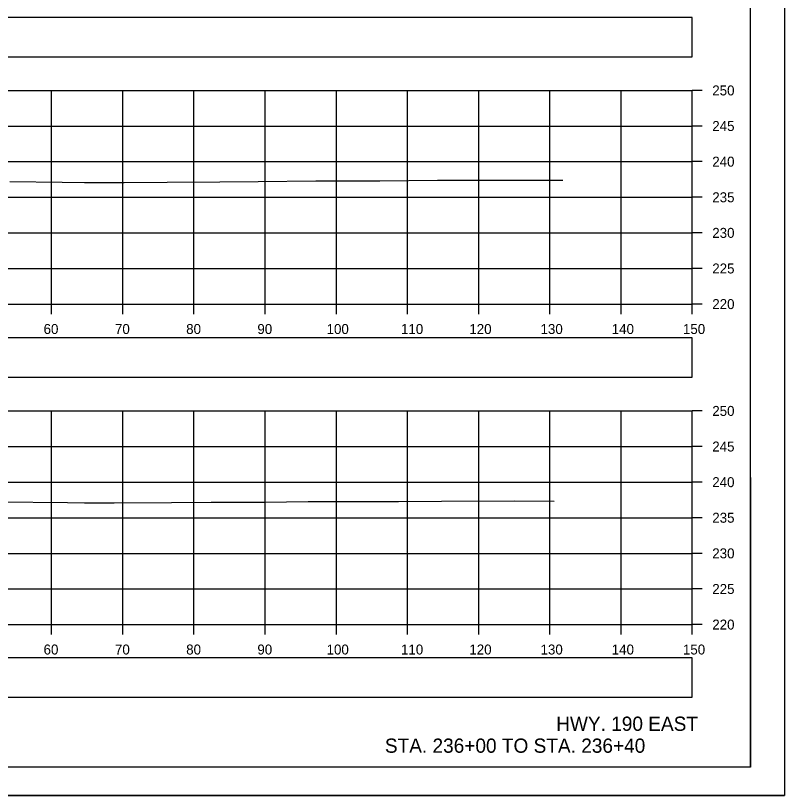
# Model space of a CAD drawing. Extents: x 1369627 to 1374022, y 380035 to 398173.
# Drawn here: x 1372153.5 to 1372261.5, y 388572.3 to 388681.8 of the extents above; entities that cross this region are included whole.
import ezdxf

# ---------------------------------------------------------------- set-up
doc = ezdxf.new("R2010")
doc.units = 0
for name, color, linetype in [('Default', 7, 'Continuous'), ('R_Axis', 7, 'Continuous'), ('R_Axis Annot', 7, 'Continuous'), ('R_Border', 7, 'Continuous'), ('R_Draft', 7, 'Continuous'), ('R_Exist Surface', 7, 'Continuous'), ('R_Grid', 7, 'Continuous'), ('R_No Plot', 7, 'Continuous')]:
    doc.layers.add(name, color=color, linetype=linetype)

msp = doc.modelspace()

# ---------------------------------------------------------------- linework, layer by layer
at = {"layer": 'Default'}
for points in [[(1371948.53, 388675.99), (1372248.53, 388675.99), (1372248.53, 388681.52), (1371948.53, 388681.52)], [(1371948.53, 388631.01), (1372248.53, 388631.01), (1372248.53, 388636.53), (1371948.53, 388636.53)], [(1371948.53, 388586.11), (1372248.53, 388586.11), (1372248.53, 388591.63), (1371948.53, 388591.63)]]:
    msp.add_lwpolyline(points, close=True, dxfattribs=at)
at = {"layer": 'R_Axis'}
for p, q in [((1372248.53, 388641.28), (1372248.53, 388671.28)), ((1372249.93, 388671.28), (1372248.53, 388671.28)), ((1372249.93, 388666.28), (1372248.53, 388666.28)), ((1372249.93, 388661.28), (1372248.53, 388661.28)), ((1372249.93, 388656.28), (1372248.53, 388656.28)), ((1372249.93, 388651.28), (1372248.53, 388651.28)), ((1372249.93, 388646.28), (1372248.53, 388646.28)), ((1371948.53, 388641.28), (1372248.53, 388641.28)), ((1372158.53, 388639.88), (1372158.53, 388641.28)), ((1372168.53, 388639.88), (1372168.53, 388641.28)), ((1372178.53, 388639.88), (1372178.53, 388641.28)), ((1372188.53, 388639.88), (1372188.53, 388641.28)), ((1372198.53, 388639.88), (1372198.53, 388641.28)), ((1372208.53, 388639.88), (1372208.53, 388641.28)), ((1372218.53, 388639.88), (1372218.53, 388641.28)), ((1372228.53, 388639.88), (1372228.53, 388641.28)), ((1372238.53, 388639.88), (1372238.53, 388641.28)), ((1372248.53, 388639.88), (1372248.53, 388641.28)), ((1372249.93, 388641.28), (1372248.53, 388641.28)), ((1372248.53, 388596.28), (1372248.53, 388626.28)), ((1372249.93, 388626.28), (1372248.53, 388626.28)), ((1372249.93, 388621.28), (1372248.53, 388621.28)), ((1372249.93, 388616.28), (1372248.53, 388616.28)), ((1372249.93, 388611.28), (1372248.53, 388611.28)), ((1372249.93, 388606.28), (1372248.53, 388606.28)), ((1372249.93, 388601.28), (1372248.53, 388601.28)), ((1371948.53, 388596.28), (1372248.53, 388596.28)), ((1372158.53, 388594.88), (1372158.53, 388596.28)), ((1372168.53, 388594.88), (1372168.53, 388596.28)), ((1372178.53, 388594.88), (1372178.53, 388596.28)), ((1372188.53, 388594.88), (1372188.53, 388596.28)), ((1372198.53, 388594.88), (1372198.53, 388596.28)), ((1372208.53, 388594.88), (1372208.53, 388596.28)), ((1372218.53, 388594.88), (1372218.53, 388596.28)), ((1372228.53, 388594.88), (1372228.53, 388596.28)), ((1372238.53, 388594.88), (1372238.53, 388596.28)), ((1372248.53, 388594.88), (1372248.53, 388596.28)), ((1372249.93, 388596.28), (1372248.53, 388596.28))]:
    msp.add_line(p, q, dxfattribs=at)
at = {"layer": 'R_Border'}
for q in [(1372256.71, 388781.74), (1371940.53, 388576.28)]:
    msp.add_line((1372256.71, 388576.28), q, dxfattribs=at)
at = {"layer": 'R_Exist Surface'}
for points in [[(1372152.68, 388658.48), (1372160.01, 388658.42), (1372163.17, 388658.36), (1372168.74, 388658.37), (1372174.79, 388658.4), (1372182.17, 388658.45), (1372187.54, 388658.48), (1372195.67, 388658.58), (1372204.66, 388658.57), (1372212.76, 388658.68), (1372226.48, 388658.68), (1372230.36, 388658.66)], [(1372151.05, 388613.5), (1372160.79, 388613.42), (1372163.16, 388613.37), (1372167.32, 388613.38), (1372175.39, 388613.42), (1372180.93, 388613.46), (1372188.47, 388613.49), (1372194.58, 388613.58), (1372207.24, 388613.55), (1372213.3, 388613.63), (1372223.58, 388613.64), (1372229.11, 388613.61)]]:
    msp.add_lwpolyline(points, dxfattribs=at)
at = {"layer": 'R_Grid'}
for p, q in [((1371948.53, 388671.28), (1372248.53, 388671.28)), ((1372158.53, 388641.28), (1372158.53, 388671.28)), ((1372168.53, 388641.28), (1372168.53, 388671.28)), ((1372178.53, 388641.28), (1372178.53, 388671.28)), ((1372188.53, 388641.28), (1372188.53, 388671.28)), ((1372198.53, 388641.28), (1372198.53, 388671.28)), ((1372208.53, 388641.28), (1372208.53, 388671.28)), ((1372218.53, 388641.28), (1372218.53, 388671.28)), ((1372228.53, 388641.28), (1372228.53, 388671.28)), ((1372238.53, 388641.28), (1372238.53, 388671.28)), ((1372248.53, 388641.28), (1372248.53, 388671.28)), ((1371948.53, 388666.28), (1372248.53, 388666.28)), ((1371948.53, 388661.28), (1372248.53, 388661.28)), ((1371948.53, 388656.28), (1372248.53, 388656.28)), ((1371948.53, 388651.28), (1372248.53, 388651.28)), ((1371948.53, 388646.28), (1372248.53, 388646.28)), ((1371948.53, 388641.28), (1372248.53, 388641.28)), ((1371948.53, 388626.28), (1372248.53, 388626.28)), ((1372158.53, 388596.28), (1372158.53, 388626.28)), ((1372168.53, 388596.28), (1372168.53, 388626.28)), ((1372178.53, 388596.28), (1372178.53, 388626.28)), ((1372188.53, 388596.28), (1372188.53, 388626.28)), ((1372198.53, 388596.28), (1372198.53, 388626.28)), ((1372208.53, 388596.28), (1372208.53, 388626.28)), ((1372218.53, 388596.28), (1372218.53, 388626.28)), ((1372228.53, 388596.28), (1372228.53, 388626.28)), ((1372238.53, 388596.28), (1372238.53, 388626.28)), ((1372248.53, 388596.28), (1372248.53, 388626.28)), ((1371948.53, 388621.28), (1372248.53, 388621.28)), ((1371948.53, 388616.28), (1372248.53, 388616.28)), ((1371948.53, 388611.28), (1372248.53, 388611.28)), ((1371948.53, 388606.28), (1372248.53, 388606.28)), ((1371948.53, 388601.28), (1372248.53, 388601.28)), ((1371948.53, 388596.28), (1372248.53, 388596.28))]:
    msp.add_line(p, q, dxfattribs=at)
at = {"layer": 'R_No Plot'}
msp.add_line((1371928.13, 388572.3), (1372261.46, 388572.3), dxfattribs=at)
for points in [[(1371928.12, 388785.63), (1372261.46, 388785.63), (1372261.46, 388572.3), (1371928.12, 388572.3)], [(1372174.45, 388781.74), (1372194.07, 388781.74), (1372194.07, 388771.86), (1372210.18, 388771.86), (1372233.38, 388771.86), (1372233.38, 388739.19), (1372256.59, 388739.19), (1372256.71, 388576.28), (1371940.53, 388576.28), (1371940.53, 388781.74)]]:
    msp.add_lwpolyline(points, close=True, dxfattribs=at)

# ---------------------------------------------------------------- texts
at = {"layer": 'R_Axis Annot'}
for s, p in [('250', (1372251.33, 388670.58)), ('245', (1372251.33, 388665.58)), ('240', (1372251.33, 388660.58)), ('235', (1372251.33, 388655.58)), ('230', (1372251.33, 388650.58)), ('225', (1372251.33, 388645.58)), ('220', (1372251.33, 388640.58)), ('60', (1372157.41, 388637.08)), ('70', (1372167.44, 388637.08)), ('80', (1372177.44, 388637.08)), ('90', (1372187.44, 388637.08)), ('100', (1372197.16, 388637.08)), ('110', (1372207.61, 388637.08)), ('120', (1372217.21, 388637.08)), ('130', (1372227.21, 388637.08)), ('140', (1372237.21, 388637.08)), ('150', (1372247.21, 388637.08)), ('250', (1372251.33, 388625.58)), ('245', (1372251.33, 388620.58)), ('240', (1372251.33, 388615.58)), ('235', (1372251.33, 388610.58)), ('230', (1372251.33, 388605.58)), ('225', (1372251.33, 388600.58)), ('220', (1372251.33, 388595.58)), ('60', (1372157.41, 388592.08)), ('70', (1372167.44, 388592.08)), ('80', (1372177.44, 388592.08)), ('90', (1372187.44, 388592.08)), ('100', (1372197.16, 388592.08)), ('110', (1372207.61, 388592.08)), ('120', (1372217.21, 388592.08)), ('130', (1372227.21, 388592.08)), ('140', (1372237.21, 388592.08)), ('150', (1372247.21, 388592.08))]:
    msp.add_text(s, height=1.4, dxfattribs=at).set_placement(p)
at = {"layer": 'R_Draft'}
for s, p in [('HWY. 190 EAST', (1372229.41, 388581.36)), ('STA. 236+00 TO STA. 236+40', (1372205.35, 388578.28))]:
    msp.add_text(s, height=2, dxfattribs=at).set_placement(p)

doc.saveas('drawing.dxf')
